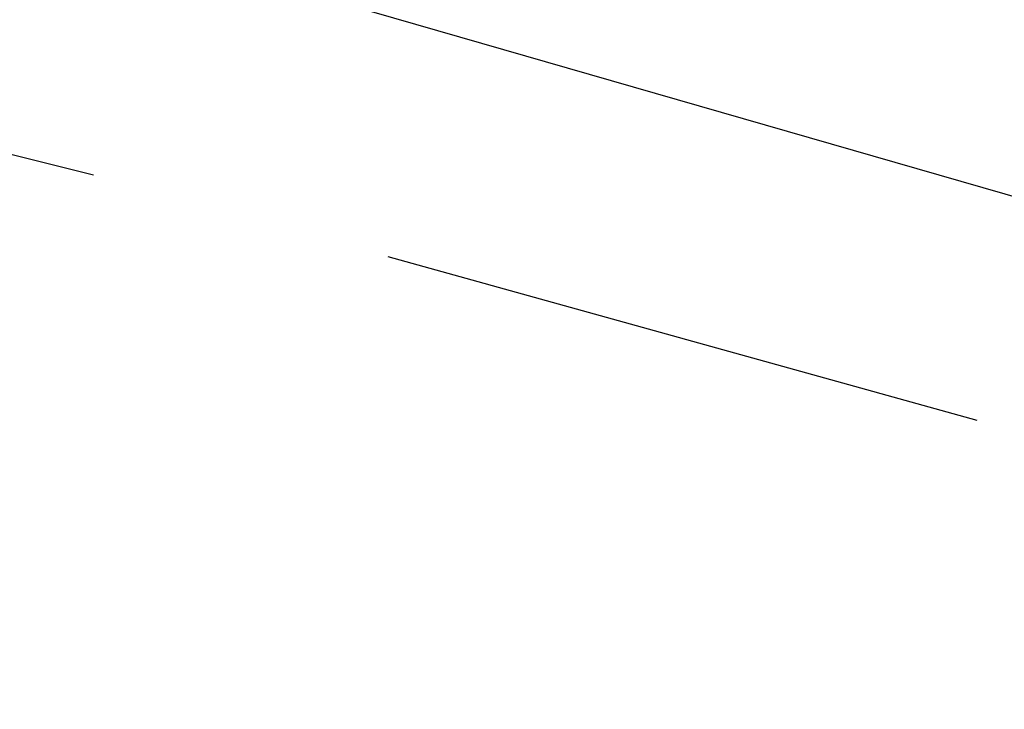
# Model space of a CAD drawing. Header units: feet. Extents: x -79 to 198, y -22 to 181.
# Tile 795 of 982: x 115.207 to 116.009, y 149.249 to 149.811. Entities that reach past the tile are written whole.
import ezdxf

# ---------------------------------------------------------------- set-up
doc = ezdxf.new("R2010")
doc.units = ezdxf.units.FT
doc.layers.add('A-LINEA', color=7, linetype='CONTINUOUS')

msp = doc.modelspace()

# ---------------------------------------------------------------- linework, layer by layer
at = {"layer": 'A-LINEA'}
for p, q in [((115.4933, 149.8178), (119.0533, 148.7911)), ((115.4933, 149.8178), (119.0533, 148.7911)), ((115.2667, 149.6844), (114.7867, 149.8044)), ((115.2667, 149.6844), (114.7867, 149.8044)), ((115.9867, 149.4844), (115.5067, 149.6178)), ((115.9867, 149.4844), (115.5067, 149.6178))]:
    msp.add_line(p, q, dxfattribs=at)

doc.saveas('drawing.dxf')
